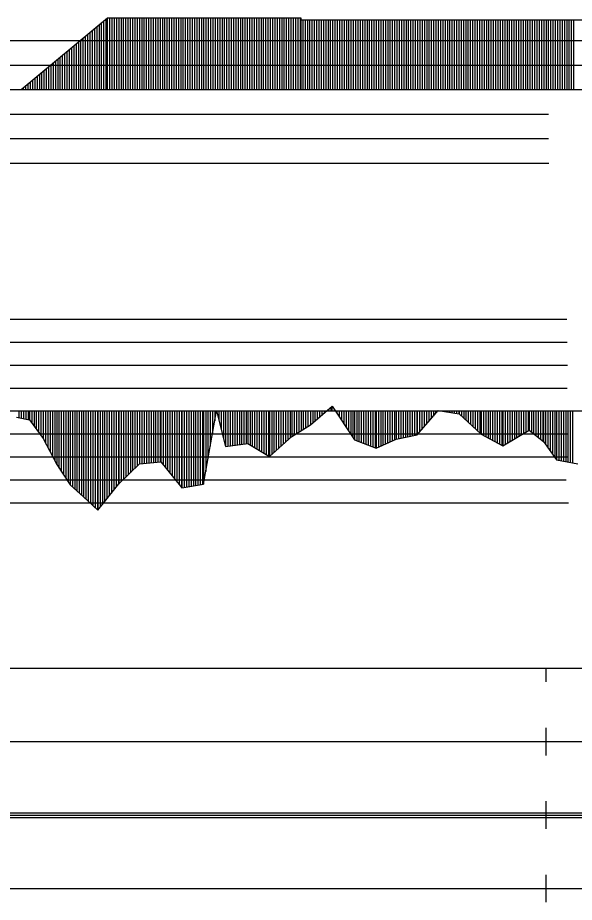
# Model space of a CAD drawing. Extents: x 2 to 10148, y 0 to 380.
# Drawn here: x 2141 to 2201.6, y 188.5 to 284.8 of the extents above; entities that cross this region are included whole.
import ezdxf

# ---------------------------------------------------------------- set-up
doc = ezdxf.new("R2010")
doc.units = 0
for name, color, linetype in [('POSUN_CARA', 7, 'Continuous'), ('POSUN_RASTR', 7, 'Continuous'), ('RYCHL_RASTR', 7, 'Continuous'), ('ZRYCHL_CARA', 7, 'Continuous'), ('ZRYCHL_RASTR', 7, 'Continuous')]:
    doc.layers.add(name, color=color, linetype=linetype)

msp = doc.modelspace()

# ---------------------------------------------------------------- linework, layer by layer
at = {"layer": 'POSUN_CARA'}
for p, q in [((2141.089, 242), (2141.089, 241.272)), ((2141.339, 242), (2141.339, 241.217)), ((2141.589, 242), (2141.589, 241.163)), ((2141.839, 242), (2141.839, 241.108)), ((2142.089, 242), (2142.089, 241.053)), ((2142.242, 242), (2142.242, 241.019)), ((2142.492, 242), (2142.492, 240.682)), ((2142.742, 242), (2142.742, 240.345)), ((2142.992, 242), (2142.992, 240.008)), ((2143.242, 242), (2143.242, 239.671)), ((2143.492, 242), (2143.492, 239.334)), ((2143.742, 242), (2143.742, 238.997)), ((2143.748, 242), (2143.748, 238.989)), ((2143.998, 242), (2143.998, 238.508)), ((2144.248, 242), (2144.248, 238.026)), ((2144.498, 242), (2144.498, 237.545)), ((2144.748, 242), (2144.748, 237.063)), ((2144.998, 242), (2144.998, 236.582)), ((2145.212, 242), (2145.212, 236.169)), ((2145.462, 242), (2145.462, 235.788)), ((2145.712, 242), (2145.712, 235.407)), ((2145.962, 242), (2145.962, 235.025)), ((2146.212, 242), (2146.212, 234.644)), ((2146.462, 242), (2146.462, 234.262)), ((2146.673, 242), (2146.673, 233.939)), ((2146.923, 242), (2146.923, 233.724)), ((2147.173, 242), (2147.173, 233.508)), ((2147.423, 242), (2147.423, 233.292)), ((2147.673, 242), (2147.673, 233.076)), ((2147.923, 242), (2147.923, 232.86)), ((2148.148, 242), (2148.148, 232.667)), ((2148.398, 242), (2148.398, 232.428)), ((2148.648, 242), (2148.648, 232.189)), ((2148.898, 242), (2148.898, 231.95)), ((2149.148, 242), (2149.148, 231.712)), ((2149.398, 242), (2149.398, 231.473)), ((2149.648, 242), (2149.648, 231.234)), ((2149.687, 242), (2149.687, 231.197)), ((2149.937, 242), (2149.937, 231.508)), ((2150.187, 242), (2150.187, 231.82)), ((2150.437, 242), (2150.437, 232.132)), ((2150.687, 242), (2150.687, 232.444)), ((2150.937, 242), (2150.937, 232.755)), ((2151.187, 242), (2151.187, 233.067)), ((2151.437, 242), (2151.437, 233.379)), ((2151.687, 242), (2151.687, 233.69)), ((2151.937, 242), (2151.937, 234.002)), ((2151.99, 242), (2151.99, 234.068)), ((2152.24, 242), (2152.24, 234.308)), ((2152.49, 242), (2152.49, 234.549)), ((2152.74, 242), (2152.74, 234.789)), ((2152.99, 242), (2152.99, 235.029)), ((2153.24, 242), (2153.24, 235.269)), ((2153.49, 242), (2153.49, 235.509)), ((2153.74, 242), (2153.74, 235.75)), ((2153.99, 242), (2153.99, 235.99)), ((2154.24, 242), (2154.24, 236.23)), ((2154.244, 242), (2154.244, 236.234)), ((2154.494, 242), (2154.494, 236.259)), ((2154.744, 242), (2154.744, 236.283)), ((2154.994, 242), (2154.994, 236.308)), ((2155.244, 242), (2155.244, 236.332)), ((2155.494, 242), (2155.494, 236.357)), ((2155.744, 242), (2155.744, 236.381)), ((2155.994, 242), (2155.994, 236.406)), ((2156.244, 242), (2156.244, 236.431)), ((2156.494, 242), (2156.494, 236.455)), ((2156.552, 242), (2156.552, 236.461)), ((2156.802, 242), (2156.802, 236.152)), ((2157.052, 242), (2157.052, 235.844)), ((2157.302, 242), (2157.302, 235.535)), ((2157.552, 242), (2157.552, 235.227)), ((2157.802, 242), (2157.802, 234.918)), ((2158.052, 242), (2158.052, 234.609)), ((2158.302, 242), (2158.302, 234.301)), ((2158.552, 242), (2158.552, 233.992)), ((2158.802, 242), (2158.802, 233.684)), ((2158.852, 242), (2158.852, 233.623)), ((2159.102, 242), (2159.102, 233.665)), ((2159.352, 242), (2159.352, 233.708)), ((2159.602, 242), (2159.602, 233.751)), ((2159.852, 242), (2159.852, 233.794)), ((2160.102, 242), (2160.102, 233.836)), ((2160.352, 242), (2160.352, 233.879)), ((2160.602, 242), (2160.602, 233.922)), ((2160.852, 242), (2160.852, 233.964)), ((2161.102, 242), (2161.102, 234.007)), ((2161.194, 242), (2161.194, 234.023)), ((2161.194, 234.023), (2162.637, 241.998)), ((2161.444, 242), (2161.444, 235.405)), ((2161.694, 242), (2161.694, 236.786)), ((2161.944, 242), (2161.944, 238.168)), ((2162.194, 242), (2162.194, 239.549)), ((2162.444, 242), (2162.444, 240.931)), ((2162.637, 242), (2162.637, 241.998)), ((2162.637, 241.998), (2163.614, 238.147)), ((2162.887, 242), (2162.887, 241.013)), ((2163.137, 242), (2163.137, 240.027)), ((2163.387, 242), (2163.387, 239.042)), ((2163.614, 242), (2163.614, 238.147)), ((2163.864, 242), (2163.864, 238.177)), ((2164.114, 242), (2164.114, 238.208)), ((2164.364, 242), (2164.364, 238.239)), ((2164.614, 242), (2164.614, 238.27)), ((2164.864, 242), (2164.864, 238.301)), ((2165.114, 242), (2165.114, 238.331)), ((2165.364, 242), (2165.364, 238.362)), ((2165.614, 242), (2165.614, 238.393)), ((2165.864, 242), (2165.864, 238.424)), ((2166.024, 242), (2166.024, 238.443)), ((2166.274, 242), (2166.274, 238.294)), ((2166.524, 242), (2166.524, 238.144)), ((2166.774, 242), (2166.774, 237.994)), ((2167.024, 242), (2167.024, 237.845)), ((2167.274, 242), (2167.274, 237.695)), ((2167.524, 242), (2167.524, 237.545)), ((2167.774, 242), (2167.774, 237.396)), ((2168.024, 242), (2168.024, 237.246)), ((2168.274, 242), (2168.274, 237.096)), ((2168.387, 242), (2168.387, 237.028)), ((2168.637, 242), (2168.637, 237.253)), ((2168.887, 242), (2168.887, 237.478)), ((2169.137, 242), (2169.137, 237.702)), ((2169.387, 242), (2169.387, 237.927)), ((2169.637, 242), (2169.637, 238.152)), ((2169.887, 242), (2169.887, 238.376)), ((2170.137, 242), (2170.137, 238.601)), ((2170.387, 242), (2170.387, 238.826)), ((2170.637, 242), (2170.637, 239.05)), ((2170.83, 242), (2170.83, 239.223)), ((2171.08, 242), (2171.081, 239.381)), ((2171.33, 242), (2171.328, 239.536)), ((2171.58, 242), (2171.581, 239.696)), ((2171.83, 242), (2171.83, 239.853)), ((2172.08, 242), (2172.079, 240.01)), ((2172.33, 242), (2172.33, 240.168)), ((2172.58, 242), (2172.577, 240.324)), ((2172.85, 240.496), (2175.24, 242.54)), ((2172.85, 242), (2172.85, 240.496)), ((2173.1, 242), (2173.1, 240.71)), ((2173.35, 242), (2173.35, 240.924)), ((2173.6, 242), (2173.6, 241.138)), ((2173.85, 242), (2173.85, 241.352)), ((2174.1, 242), (2174.1, 241.565)), ((2174.35, 242), (2174.35, 241.779)), ((2174.6, 242), (2174.6, 241.993)), ((2174.85, 242), (2174.85, 242.207)), ((2175.1, 242), (2175.1, 242.421)), ((2175.24, 242.54), (2177.646, 238.872)), ((2175.24, 242), (2175.24, 242.54)), ((2175.49, 242), (2175.49, 242.159)), ((2175.74, 242), (2175.74, 241.778)), ((2175.99, 242), (2175.99, 241.397)), ((2176.24, 242), (2176.24, 241.016)), ((2176.49, 242), (2176.49, 240.635)), ((2176.74, 242), (2176.74, 240.254)), ((2176.99, 242), (2176.99, 239.873)), ((2177.24, 242), (2177.24, 239.492)), ((2177.49, 242), (2177.49, 239.111)), ((2177.646, 242), (2177.646, 238.872)), ((2177.896, 242), (2177.896, 238.773)), ((2178.146, 242), (2178.146, 238.674)), ((2178.396, 242), (2178.396, 238.575)), ((2178.646, 242), (2178.646, 238.476)), ((2178.896, 242), (2178.896, 238.377)), ((2179.146, 242), (2179.146, 238.278)), ((2179.396, 242), (2179.396, 238.179)), ((2179.646, 242), (2179.646, 238.08)), ((2179.896, 242), (2179.896, 237.981)), ((2180.011, 242), (2180.011, 237.935)), ((2180.261, 242), (2180.261, 238.05)), ((2180.511, 242), (2180.511, 238.166)), ((2180.761, 242), (2180.761, 238.281)), ((2181.011, 242), (2181.011, 238.396)), ((2181.261, 242), (2181.261, 238.511)), ((2181.511, 242), (2181.511, 238.626)), ((2181.761, 242), (2181.761, 238.741)), ((2182.011, 242), (2182.011, 238.857)), ((2182.198, 242), (2182.198, 238.943)), ((2182.448, 242), (2182.448, 238.991)), ((2182.698, 242), (2182.698, 239.039)), ((2182.948, 242), (2182.948, 239.087)), ((2183.198, 242), (2183.198, 239.135)), ((2183.448, 242), (2183.448, 239.183)), ((2183.698, 242), (2183.698, 239.231)), ((2183.948, 242), (2183.948, 239.279)), ((2184.198, 242), (2184.198, 239.328)), ((2184.448, 242), (2184.448, 239.376)), ((2184.496, 239.385), (2186.761, 242.059)), ((2184.496, 242), (2184.496, 239.385)), ((2184.746, 242), (2184.746, 239.68)), ((2184.996, 242), (2184.996, 239.976)), ((2185.246, 242), (2185.246, 240.271)), ((2185.496, 242), (2185.496, 240.566)), ((2185.746, 242), (2185.746, 240.861)), ((2185.996, 242), (2185.996, 241.157)), ((2186.246, 242), (2186.246, 241.452)), ((2186.496, 242), (2186.496, 241.747)), ((2186.746, 242), (2186.746, 242.042)), ((2186.761, 242.059), (2189.051, 241.703)), ((2186.761, 242), (2186.761, 242.059)), ((2187.011, 242), (2187.011, 242.02)), ((2187.261, 242), (2187.261, 241.982)), ((2187.511, 242), (2187.511, 241.943)), ((2187.761, 242), (2187.761, 241.904)), ((2188.011, 242), (2188.011, 241.865)), ((2188.261, 242), (2188.261, 241.826)), ((2188.511, 242), (2188.511, 241.787)), ((2188.761, 242), (2188.761, 241.749)), ((2189.011, 242), (2189.011, 241.71)), ((2189.051, 242), (2189.051, 241.703)), ((2189.301, 242), (2189.301, 241.471)), ((2189.551, 242), (2189.551, 241.239)), ((2189.801, 242), (2189.801, 241.007)), ((2190.051, 242), (2190.051, 240.775)), ((2190.301, 242), (2190.301, 240.543)), ((2190.551, 242), (2190.551, 240.311)), ((2190.801, 242), (2190.801, 240.079)), ((2191.051, 242), (2191.051, 239.847)), ((2191.301, 242), (2191.301, 239.615)), ((2191.455, 242), (2191.455, 239.472)), ((2191.705, 242), (2191.705, 239.338)), ((2191.955, 242), (2191.955, 239.203)), ((2192.205, 242), (2192.205, 239.068)), ((2192.455, 242), (2192.455, 238.934)), ((2192.705, 242), (2192.705, 238.799)), ((2192.955, 242), (2192.955, 238.664)), ((2193.205, 242), (2193.205, 238.53)), ((2193.455, 242), (2193.455, 238.395)), ((2193.705, 242), (2193.705, 238.261)), ((2193.82, 242), (2193.82, 238.198)), ((2194.07, 242), (2194.07, 238.348)), ((2194.32, 242), (2194.32, 238.497)), ((2194.57, 242), (2194.57, 238.646)), ((2194.82, 242), (2194.82, 238.795)), ((2195.07, 242), (2195.07, 238.944)), ((2195.32, 242), (2195.32, 239.093)), ((2195.57, 242), (2195.57, 239.242)), ((2195.82, 242), (2195.82, 239.391)), ((2196.07, 242), (2196.07, 239.54)), ((2196.32, 242), (2196.32, 239.689)), ((2196.57, 242), (2196.57, 239.838)), ((2196.676, 242), (2196.676, 239.901)), ((2196.926, 242), (2196.926, 239.705)), ((2197.176, 242), (2197.176, 239.509)), ((2197.426, 242), (2197.426, 239.314)), ((2197.676, 242), (2197.676, 239.118)), ((2197.926, 242), (2197.926, 238.922)), ((2198.176, 242), (2198.176, 238.727)), ((2198.233, 242), (2198.233, 238.682)), ((2198.483, 242), (2198.483, 238.332)), ((2198.733, 242), (2198.733, 237.982)), ((2198.983, 242), (2198.983, 237.631)), ((2199.233, 242), (2199.233, 237.281)), ((2199.483, 242), (2199.483, 236.931)), ((2199.664, 242), (2199.664, 236.677)), ((2199.914, 242), (2199.914, 236.629)), ((2200.164, 242), (2200.164, 236.581)), ((2200.414, 242), (2200.414, 236.533)), ((2200.664, 242), (2200.664, 236.485)), ((2200.914, 242), (2200.914, 236.437)), ((2201.164, 242), (2201.164, 236.389)), ((2201.414, 242), (2201.414, 236.341)), ((2140.839, 241.327), (2142.242, 241.019)), ((2142.242, 241.019), (2143.748, 238.989)), ((2189.051, 241.703), (2191.455, 239.472)), ((2170.827, 239.221), (2172.85, 240.496)), ((2193.82, 238.198), (2196.676, 239.901)), ((2196.676, 239.901), (2198.233, 238.682)), ((2143.748, 238.989), (2145.212, 236.169)), ((2168.387, 237.028), (2170.827, 239.221)), ((2180.011, 237.935), (2182.198, 238.943)), ((2182.198, 238.943), (2184.496, 239.385)), ((2191.455, 239.472), (2193.82, 238.198)), ((2163.614, 238.147), (2166.024, 238.443)), ((2166.024, 238.443), (2168.387, 237.028)), ((2177.646, 238.872), (2180.011, 237.935)), ((2198.233, 238.682), (2199.664, 236.677)), ((2145.212, 236.169), (2146.673, 233.939)), ((2151.99, 234.068), (2154.244, 236.234)), ((2154.244, 236.234), (2156.552, 236.461)), ((2156.552, 236.461), (2158.852, 233.623)), ((2199.664, 236.677), (2201.995, 236.229)), ((2149.687, 231.197), (2151.99, 234.068)), ((2146.673, 233.939), (2148.148, 232.667)), ((2158.852, 233.623), (2161.194, 234.023)), ((2148.148, 232.667), (2149.687, 231.197))]:
    msp.add_line(p, q, dxfattribs=at)
at = {"layer": 'POSUN_RASTR'}
for p, q in [((1996.498, 252), (2200.778, 252)), ((1996.523, 249.5), (2200.822, 249.5)), ((1996.574, 247), (2200.866, 247)), ((1996.649, 244.5), (2200.822, 244.5)), ((1850.83, 242), (2170.827, 242)), ((2170.83, 242), (2328.696, 242)), ((1996.737, 239.5), (2200.91, 239.5)), ((1996.737, 237), (2200.822, 237)), ((1996.737, 234.5), (2200.734, 234.5)), ((1996.712, 232), (2200.976, 232))]:
    msp.add_line(p, q, dxfattribs=at)
at = {"layer": 'RYCHL_RASTR'}
for p, q in [((1850.83, 214), (2173.159, 214)), ((2170.83, 214), (2328.696, 214)), ((2198.55, 212.5), (2198.55, 214)), ((2198.55, 204.5), (2198.55, 207.5)), ((1850.83, 206), (2173.282, 206)), ((2170.83, 206), (2328.696, 206)), ((2198.55, 196.5), (2198.55, 199.5)), ((1850.83, 198.25), (2173.22, 198.25)), ((1850.83, 198), (2173.171, 198)), ((1850.83, 197.75), (2173.198, 197.75)), ((2170.83, 198.25), (2328.696, 198.25)), ((2170.83, 198), (2328.696, 198)), ((2170.83, 197.75), (2328.696, 197.75)), ((2198.55, 188.5), (2198.55, 191.5)), ((1850.83, 190), (2173.152, 190)), ((2170.83, 190), (2328.696, 190))]:
    msp.add_line(p, q, dxfattribs=at)
at = {"layer": 'ZRYCHL_CARA'}
for p, q in [((2141.359, 277), (2150.759, 284.822)), ((2150.109, 277), (2150.109, 284.281)), ((2150.359, 277), (2150.359, 284.489)), ((2150.609, 277), (2150.609, 284.697)), ((2150.759, 277), (2150.759, 284.822)), ((2150.759, 284.822), (2171.806, 284.822)), ((2151.009, 277), (2151.009, 284.822)), ((2151.259, 277), (2151.259, 284.822)), ((2151.509, 277), (2151.509, 284.822)), ((2151.759, 277), (2151.759, 284.822)), ((2152.009, 277), (2152.009, 284.822)), ((2152.259, 277), (2152.259, 284.822)), ((2152.509, 277), (2152.509, 284.822)), ((2152.759, 277), (2152.759, 284.822)), ((2153.009, 277), (2153.009, 284.822)), ((2153.259, 277), (2153.259, 284.822)), ((2153.509, 277), (2153.509, 284.822)), ((2153.759, 277), (2153.759, 284.822)), ((2154.009, 277), (2154.009, 284.822)), ((2154.259, 277), (2154.259, 284.822)), ((2154.509, 277), (2154.509, 284.822)), ((2154.759, 277), (2154.759, 284.822)), ((2155.009, 277), (2155.009, 284.822)), ((2155.259, 277), (2155.259, 284.822)), ((2155.509, 277), (2155.509, 284.822)), ((2155.759, 277), (2155.759, 284.822)), ((2156.009, 277), (2156.009, 284.822)), ((2156.259, 277), (2156.259, 284.822)), ((2156.509, 277), (2156.509, 284.822)), ((2156.759, 277), (2156.759, 284.822)), ((2157.009, 277), (2157.009, 284.822)), ((2157.259, 277), (2157.259, 284.822)), ((2157.509, 277), (2157.509, 284.822)), ((2157.759, 277), (2157.759, 284.822)), ((2158.009, 277), (2158.009, 284.822)), ((2158.259, 277), (2158.259, 284.822)), ((2158.509, 277), (2158.509, 284.822)), ((2158.759, 277), (2158.759, 284.822)), ((2159.009, 277), (2159.009, 284.822)), ((2159.259, 277), (2159.259, 284.822)), ((2159.509, 277), (2159.509, 284.822)), ((2159.759, 277), (2159.759, 284.822)), ((2160.009, 277), (2160.009, 284.822)), ((2160.259, 277), (2160.259, 284.822)), ((2160.509, 277), (2160.509, 284.822)), ((2160.759, 277), (2160.759, 284.822)), ((2161.009, 277), (2161.009, 284.822)), ((2161.259, 277), (2161.259, 284.822)), ((2161.509, 277), (2161.509, 284.822)), ((2161.759, 277), (2161.759, 284.822)), ((2162.009, 277), (2162.009, 284.822)), ((2162.259, 277), (2162.259, 284.822)), ((2162.509, 277), (2162.509, 284.822)), ((2162.759, 277), (2162.759, 284.822)), ((2163.009, 277), (2163.009, 284.822)), ((2163.259, 277), (2163.259, 284.822)), ((2163.509, 277), (2163.509, 284.822)), ((2163.759, 277), (2163.759, 284.822)), ((2164.009, 277), (2164.009, 284.822)), ((2164.259, 277), (2164.259, 284.822)), ((2164.509, 277), (2164.509, 284.822)), ((2164.759, 277), (2164.759, 284.822)), ((2165.009, 277), (2165.009, 284.822)), ((2165.259, 277), (2165.259, 284.822)), ((2165.509, 277), (2165.509, 284.822)), ((2165.759, 277), (2165.759, 284.822)), ((2166.009, 277), (2166.009, 284.822)), ((2166.259, 277), (2166.259, 284.822)), ((2166.509, 277), (2166.509, 284.822)), ((2166.759, 277), (2166.759, 284.822)), ((2167.009, 277), (2167.009, 284.822)), ((2167.259, 277), (2167.259, 284.822)), ((2167.509, 277), (2167.509, 284.822)), ((2167.759, 277), (2167.759, 284.822)), ((2168.009, 277), (2168.009, 284.822)), ((2168.259, 277), (2168.259, 284.822)), ((2168.509, 277), (2168.509, 284.822)), ((2168.759, 277), (2168.759, 284.822)), ((2169.009, 277), (2169.009, 284.822)), ((2169.259, 277), (2169.259, 284.822)), ((2169.509, 277), (2169.509, 284.822)), ((2169.759, 277), (2169.759, 284.822)), ((2170.009, 277), (2170.009, 284.822)), ((2170.259, 277), (2170.259, 284.822)), ((2170.509, 277), (2170.509, 284.822)), ((2170.759, 277), (2170.759, 284.822)), ((2171.009, 277), (2171.009, 284.822)), ((2171.259, 277), (2171.259, 284.822)), ((2171.509, 277), (2171.509, 284.822)), ((2171.759, 277), (2171.759, 284.822)), ((2171.806, 284.822), (2171.806, 277)), ((2171.808, 277), (2171.808, 284.607)), ((2171.808, 277), (2171.808, 284.607)), ((2171.808, 284.607), (2204.503, 284.607)), ((2172.058, 277), (2172.058, 284.607)), ((2172.308, 277), (2172.308, 284.607)), ((2172.558, 277), (2172.558, 284.607)), ((2172.808, 277), (2172.808, 284.607)), ((2173.058, 277), (2173.058, 284.607)), ((2173.308, 277), (2173.308, 284.607)), ((2173.558, 277), (2173.558, 284.607)), ((2173.808, 277), (2173.808, 284.607)), ((2174.058, 277), (2174.058, 284.607)), ((2174.308, 277), (2174.308, 284.607)), ((2174.558, 277), (2174.558, 284.607)), ((2174.808, 277), (2174.808, 284.607)), ((2175.058, 277), (2175.058, 284.607)), ((2175.308, 277), (2175.308, 284.607)), ((2175.558, 277), (2175.558, 284.607)), ((2175.808, 277), (2175.808, 284.607)), ((2176.058, 277), (2176.058, 284.607)), ((2176.308, 277), (2176.308, 284.607)), ((2176.558, 277), (2176.558, 284.607)), ((2176.808, 277), (2176.808, 284.607)), ((2177.058, 277), (2177.058, 284.607)), ((2177.308, 277), (2177.308, 284.607)), ((2177.558, 277), (2177.558, 284.607)), ((2177.808, 277), (2177.808, 284.607)), ((2178.058, 277), (2178.058, 284.607)), ((2178.308, 277), (2178.308, 284.607)), ((2178.558, 277), (2178.558, 284.607)), ((2178.808, 277), (2178.808, 284.607)), ((2179.058, 277), (2179.058, 284.607)), ((2179.308, 277), (2179.308, 284.607)), ((2179.558, 277), (2179.558, 284.607)), ((2179.808, 277), (2179.808, 284.607)), ((2180.058, 277), (2180.058, 284.607)), ((2180.308, 277), (2180.308, 284.607)), ((2180.558, 277), (2180.558, 284.607)), ((2180.808, 277), (2180.808, 284.607)), ((2181.058, 277), (2181.058, 284.607)), ((2181.308, 277), (2181.308, 284.607)), ((2181.558, 277), (2181.558, 284.607)), ((2181.808, 277), (2181.808, 284.607)), ((2182.058, 277), (2182.058, 284.607)), ((2182.308, 277), (2182.308, 284.607)), ((2182.558, 277), (2182.558, 284.607)), ((2182.808, 277), (2182.808, 284.607)), ((2183.058, 277), (2183.058, 284.607)), ((2183.308, 277), (2183.308, 284.607)), ((2183.558, 277), (2183.558, 284.607)), ((2183.808, 277), (2183.808, 284.607)), ((2184.058, 277), (2184.058, 284.607)), ((2184.308, 277), (2184.308, 284.607)), ((2184.558, 277), (2184.558, 284.607)), ((2184.808, 277), (2184.808, 284.607)), ((2185.058, 277), (2185.058, 284.607)), ((2185.308, 277), (2185.308, 284.607)), ((2185.558, 277), (2185.558, 284.607)), ((2185.808, 277), (2185.808, 284.607)), ((2186.058, 277), (2186.058, 284.607)), ((2186.308, 277), (2186.308, 284.607)), ((2186.558, 277), (2186.558, 284.607)), ((2186.808, 277), (2186.808, 284.607)), ((2187.058, 277), (2187.058, 284.607)), ((2187.308, 277), (2187.308, 284.607)), ((2187.558, 277), (2187.558, 284.607)), ((2187.808, 277), (2187.808, 284.607)), ((2188.058, 277), (2188.058, 284.607)), ((2188.308, 277), (2188.308, 284.607)), ((2188.558, 277), (2188.558, 284.607)), ((2188.808, 277), (2188.808, 284.607)), ((2189.058, 277), (2189.058, 284.607)), ((2189.308, 277), (2189.308, 284.607)), ((2189.558, 277), (2189.558, 284.607)), ((2189.808, 277), (2189.808, 284.607)), ((2190.058, 277), (2190.058, 284.607)), ((2190.308, 277), (2190.308, 284.607)), ((2190.558, 277), (2190.558, 284.607)), ((2190.808, 277), (2190.808, 284.607)), ((2191.058, 277), (2191.058, 284.607)), ((2191.308, 277), (2191.308, 284.607)), ((2191.558, 277), (2191.558, 284.607)), ((2191.808, 277), (2191.808, 284.607)), ((2192.058, 277), (2192.058, 284.607)), ((2192.308, 277), (2192.308, 284.607)), ((2192.558, 277), (2192.558, 284.607)), ((2192.808, 277), (2192.808, 284.607)), ((2193.058, 277), (2193.058, 284.607)), ((2193.308, 277), (2193.308, 284.607)), ((2193.558, 277), (2193.558, 284.607)), ((2193.808, 277), (2193.808, 284.607)), ((2194.058, 277), (2194.058, 284.607)), ((2194.308, 277), (2194.308, 284.607)), ((2194.558, 277), (2194.558, 284.607)), ((2194.808, 277), (2194.808, 284.607)), ((2195.058, 277), (2195.058, 284.607)), ((2195.308, 277), (2195.308, 284.607)), ((2195.558, 277), (2195.558, 284.607)), ((2195.808, 277), (2195.808, 284.607)), ((2196.058, 277), (2196.058, 284.607)), ((2196.308, 277), (2196.308, 284.607)), ((2196.558, 277), (2196.558, 284.607)), ((2196.808, 277), (2196.808, 284.607)), ((2197.058, 277), (2197.058, 284.607)), ((2197.308, 277), (2197.308, 284.607)), ((2197.558, 277), (2197.558, 284.607)), ((2197.808, 277), (2197.808, 284.607)), ((2198.058, 277), (2198.058, 284.607)), ((2198.308, 277), (2198.308, 284.607)), ((2198.558, 277), (2198.558, 284.607)), ((2198.808, 277), (2198.808, 284.607)), ((2199.058, 277), (2199.058, 284.607)), ((2199.308, 277), (2199.308, 284.607)), ((2199.558, 277), (2199.558, 284.607)), ((2199.808, 277), (2199.808, 284.607)), ((2200.058, 277), (2200.058, 284.607)), ((2200.308, 277), (2200.308, 284.607)), ((2200.558, 277), (2200.558, 284.607)), ((2200.808, 277), (2200.808, 284.607)), ((2201.058, 277), (2201.058, 284.607)), ((2201.308, 277), (2201.308, 284.607)), ((2201.558, 277), (2201.558, 284.607)), ((2148.859, 277), (2148.859, 283.241)), ((2149.109, 277), (2149.109, 283.449)), ((2149.359, 277), (2149.359, 283.657)), ((2149.609, 277), (2149.609, 283.865)), ((2149.859, 277), (2149.859, 284.073)), ((2147.859, 277), (2147.859, 282.409)), ((2148.109, 277), (2148.109, 282.617)), ((2148.359, 277), (2148.359, 282.825)), ((2148.609, 277), (2148.609, 283.033)), ((2146.609, 277), (2146.609, 281.369)), ((2146.859, 277), (2146.859, 281.577)), ((2147.109, 277), (2147.109, 281.785)), ((2147.359, 277), (2147.359, 281.993)), ((2147.609, 277), (2147.609, 282.201)), ((2145.359, 277), (2145.359, 280.329)), ((2145.609, 277), (2145.609, 280.537)), ((2145.859, 277), (2145.859, 280.745)), ((2146.109, 277), (2146.109, 280.953)), ((2146.359, 277), (2146.359, 281.161)), ((2144.359, 277), (2144.359, 279.496)), ((2144.609, 277), (2144.609, 279.704)), ((2144.859, 277), (2144.859, 279.912)), ((2145.109, 277), (2145.109, 280.121)), ((2143.109, 277), (2143.109, 278.456)), ((2143.359, 277), (2143.359, 278.664)), ((2143.609, 277), (2143.609, 278.872)), ((2143.859, 277), (2143.859, 279.08)), ((2144.109, 277), (2144.109, 279.288)), ((2141.859, 277), (2141.859, 277.416)), ((2142.109, 277), (2142.109, 277.624)), ((2142.359, 277), (2142.359, 277.832)), ((2142.609, 277), (2142.609, 278.04)), ((2142.859, 277), (2142.859, 278.248)), ((1850.83, 277), (2170.827, 277)), ((2141.609, 277), (2141.609, 277.208)), ((2170.83, 277), (2328.696, 277))]:
    msp.add_line(p, q, dxfattribs=at)
at = {"layer": 'ZRYCHL_RASTR'}
for p, q in [((2002, 282.333), (2251.486, 282.333)), ((2002, 279.667), (2250.899, 279.667)), ((2002, 274.333), (2198.791, 274.333)), ((2002, 271.667), (2198.791, 271.667)), ((2002, 269), (2198.835, 269))]:
    msp.add_line(p, q, dxfattribs=at)

doc.saveas('drawing.dxf')
